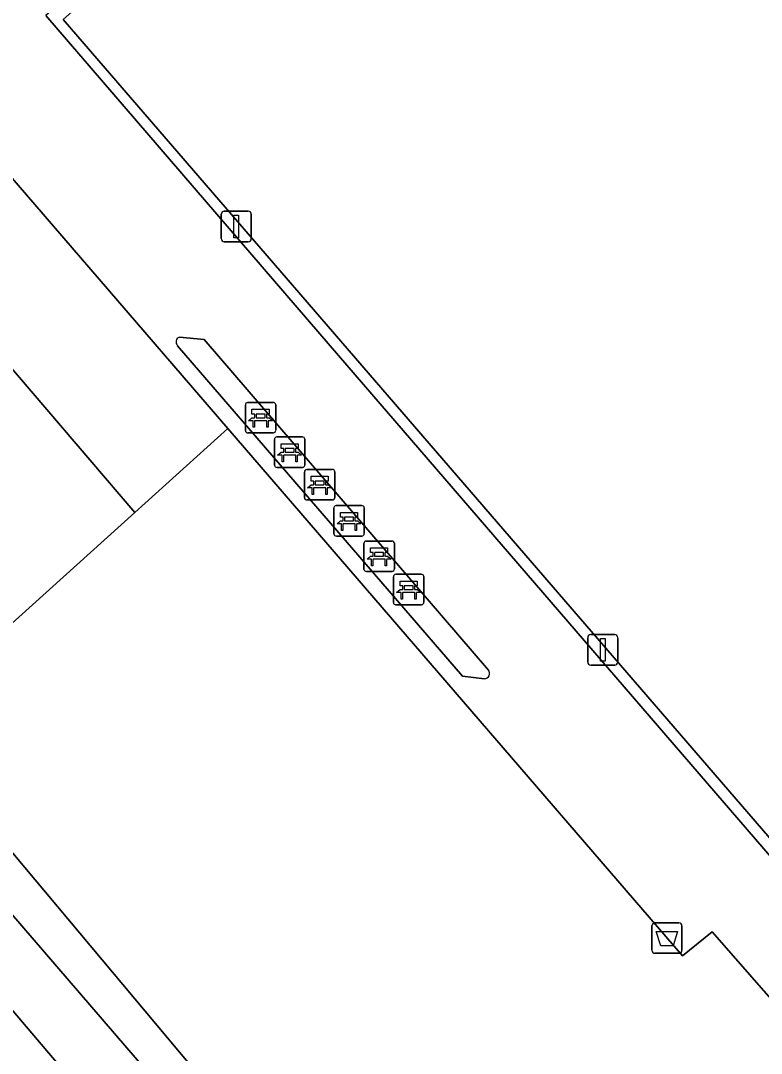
# Model space of a CAD drawing. Extents: x 159279 to 160377, y 384531 to 385888.
# Drawn here: x 159793.99 to 159818.34, y 384692.52 to 384726.45 of the extents above; entities that cross this region are included whole.
import ezdxf

# ---------------------------------------------------------------- set-up
doc = ezdxf.new("R2010")
doc.units = 0
for name, color, linetype in [('IMGEO_Afvalbak', 7, 'Continuous'), ('IMGEO_Bank', 7, 'Continuous'), ('IMGEO_Groenvoorziening', 7, 'Continuous'), ('IMGEO_Hek', 7, 'Continuous'), ('IMGEO_Lichtmast', 7, 'Continuous'), ('IMGEO_Struiken', 7, 'Continuous'), ('IMGEO_Terreindeel_gesloten', 7, 'Continuous'), ('IMGEO_Terreindeel_halfverhard', 7, 'Continuous'), ('IMGEO_Voetpad_halfverhard', 7, 'Continuous')]:
    doc.layers.add(name, color=color, linetype=linetype)

msp = doc.modelspace()

# ---------------------------------------------------------------- linework, layer by layer
at = {"layer": 'IMGEO_Afvalbak'}
for p, q in [((159814.844, 384696.806), (159815.634, 384696.806)), ((159815.634, 384696.806), (159814.844, 384696.806)), ((159814.744, 384695.906), (159814.744, 384696.706)), ((159814.744, 384696.706), (159814.744, 384695.906)), ((159815.734, 384696.706), (159815.734, 384695.906)), ((159815.734, 384695.906), (159815.734, 384696.706)), ((159815.634, 384695.806), (159814.844, 384695.806)), ((159814.844, 384695.806), (159815.634, 384695.806))]:
    msp.add_line(p, q, dxfattribs=at)
msp.add_lwpolyline([(159814.887, 384696.52), (159815.591, 384696.52), (159815.442, 384696.05), (159815.036, 384696.05), (159814.887, 384696.52)], dxfattribs=at)
for centre, start, end in [((159814.844, 384696.706), 90, 180), ((159814.844, 384696.706), 90, 180), ((159815.634, 384696.706), 0, 90), ((159815.634, 384696.706), 360, 90), ((159814.844, 384695.906), 180, 270), ((159814.844, 384695.906), 180, 270), ((159815.634, 384695.906), 270, 0), ((159815.634, 384695.906), 270, 0)]:
    msp.add_arc(centre, 0.1, start, end, dxfattribs=at)
at = {"layer": 'IMGEO_Bank'}
for p, q in [((159801.38, 384712.977), (159801.38, 384713.818)), ((159801.38, 384713.818), (159801.38, 384712.977)), ((159801.455, 384713.902), (159802.296, 384713.902)), ((159802.296, 384713.902), (159801.455, 384713.902)), ((159802.38, 384713.827), (159802.38, 384712.986)), ((159802.38, 384712.986), (159802.38, 384713.827)), ((159801.689, 384713.408), (159801.689, 384713.514)), ((159801.733, 384713.514), (159801.733, 384713.408)), ((159802.021, 384713.52), (159801.739, 384713.52)), ((159801.739, 384713.402), (159802.021, 384713.402)), ((159802.027, 384713.408), (159802.027, 384713.514)), ((159802.071, 384713.514), (159802.071, 384713.408)), ((159802.077, 384713.3), (159801.684, 384713.3)), ((159802.305, 384712.902), (159801.464, 384712.902)), ((159801.464, 384712.902), (159802.305, 384712.902)), ((159802.412, 384712.768), (159803.253, 384712.768)), ((159803.253, 384712.768), (159802.412, 384712.768)), ((159802.337, 384711.843), (159802.337, 384712.684)), ((159802.337, 384712.684), (159802.337, 384711.843)), ((159802.646, 384712.274), (159802.646, 384712.38)), ((159802.69, 384712.38), (159802.69, 384712.274)), ((159802.978, 384712.386), (159802.696, 384712.386)), ((159802.984, 384712.274), (159802.984, 384712.38)), ((159803.028, 384712.38), (159803.028, 384712.274)), ((159803.337, 384712.693), (159803.337, 384711.852)), ((159803.337, 384711.852), (159803.337, 384712.693)), ((159803.034, 384712.166), (159802.641, 384712.166)), ((159802.696, 384712.268), (159802.978, 384712.268)), ((159803.262, 384711.768), (159802.421, 384711.768)), ((159802.421, 384711.768), (159803.262, 384711.768)), ((159803.396, 384711.699), (159804.237, 384711.699)), ((159804.237, 384711.699), (159803.396, 384711.699)), ((159803.321, 384710.774), (159803.321, 384711.615)), ((159803.321, 384711.615), (159803.321, 384710.774)), ((159804.321, 384711.624), (159804.321, 384710.783)), ((159804.321, 384710.783), (159804.321, 384711.624)), ((159804.018, 384711.097), (159803.625, 384711.097)), ((159803.63, 384711.205), (159803.63, 384711.311)), ((159803.674, 384711.311), (159803.674, 384711.205)), ((159803.962, 384711.317), (159803.68, 384711.317)), ((159803.68, 384711.199), (159803.962, 384711.199)), ((159803.968, 384711.205), (159803.968, 384711.311)), ((159804.012, 384711.311), (159804.012, 384711.205)), ((159804.246, 384710.699), (159803.405, 384710.699)), ((159803.405, 384710.699), (159804.246, 384710.699)), ((159804.289, 384709.587), (159804.289, 384710.428)), ((159804.289, 384710.428), (159804.289, 384709.587)), ((159804.364, 384710.512), (159805.205, 384710.512)), ((159805.205, 384710.512), (159804.364, 384710.512)), ((159805.289, 384710.437), (159805.289, 384709.596)), ((159805.289, 384709.596), (159805.289, 384710.437)), ((159804.598, 384710.018), (159804.598, 384710.124)), ((159804.642, 384710.124), (159804.642, 384710.018)), ((159804.93, 384710.13), (159804.648, 384710.13)), ((159804.648, 384710.012), (159804.93, 384710.012)), ((159804.936, 384710.018), (159804.936, 384710.124)), ((159804.98, 384710.124), (159804.98, 384710.018)), ((159804.986, 384709.91), (159804.593, 384709.91)), ((159805.214, 384709.512), (159804.373, 384709.512)), ((159804.373, 384709.512), (159805.214, 384709.512)), ((159805.353, 384709.35), (159806.194, 384709.35)), ((159806.194, 384709.35), (159805.353, 384709.35)), ((159805.278, 384708.425), (159805.278, 384709.266)), ((159805.278, 384709.266), (159805.278, 384708.425)), ((159806.278, 384709.275), (159806.278, 384708.434)), ((159806.278, 384708.434), (159806.278, 384709.275)), ((159805.975, 384708.748), (159805.582, 384708.748)), ((159805.587, 384708.856), (159805.587, 384708.962)), ((159805.631, 384708.962), (159805.631, 384708.856)), ((159805.919, 384708.968), (159805.637, 384708.968)), ((159805.637, 384708.85), (159805.919, 384708.85)), ((159805.925, 384708.856), (159805.925, 384708.962)), ((159805.969, 384708.962), (159805.969, 384708.856)), ((159806.203, 384708.35), (159805.362, 384708.35)), ((159805.362, 384708.35), (159806.203, 384708.35)), ((159806.248, 384707.331), (159806.248, 384708.172)), ((159806.248, 384708.172), (159806.248, 384707.331)), ((159806.323, 384708.256), (159807.164, 384708.256)), ((159807.164, 384708.256), (159806.323, 384708.256)), ((159807.248, 384708.181), (159807.248, 384707.34)), ((159807.248, 384707.34), (159807.248, 384708.181)), ((159806.945, 384707.654), (159806.552, 384707.654)), ((159806.557, 384707.762), (159806.557, 384707.868)), ((159806.601, 384707.868), (159806.601, 384707.762)), ((159806.889, 384707.874), (159806.607, 384707.874)), ((159806.607, 384707.756), (159806.889, 384707.756)), ((159806.895, 384707.762), (159806.895, 384707.868)), ((159806.939, 384707.868), (159806.939, 384707.762)), ((159807.173, 384707.256), (159806.332, 384707.256)), ((159806.332, 384707.256), (159807.173, 384707.256))]:
    msp.add_line(p, q, dxfattribs=at)
for points in [[(159801.627, 384713.3), (159801.485, 384713.3), (159801.597, 384713.402), (159801.683, 384713.402)], [(159801.683, 384713.52), (159801.597, 384713.52), (159801.597, 384713.681), (159802.16, 384713.681), (159802.16, 384713.52), (159802.077, 384713.52)], [(159802.077, 384713.402), (159802.16, 384713.402), (159802.272, 384713.3), (159802.133, 384713.3)], [(159801.677, 384713.293), (159801.677, 384713.086), (159801.634, 384713.086), (159801.634, 384713.293)], [(159802.127, 384713.293), (159802.127, 384713.086), (159802.083, 384713.086), (159802.083, 384713.293)], [(159802.64, 384712.386), (159802.554, 384712.386), (159802.554, 384712.547), (159803.117, 384712.547), (159803.117, 384712.386), (159803.034, 384712.386)], [(159802.584, 384712.166), (159802.442, 384712.166), (159802.554, 384712.268), (159802.64, 384712.268)], [(159802.634, 384712.159), (159802.634, 384711.952), (159802.591, 384711.952), (159802.591, 384712.159)], [(159803.034, 384712.268), (159803.117, 384712.268), (159803.229, 384712.166), (159803.09, 384712.166)], [(159803.084, 384712.159), (159803.084, 384711.952), (159803.04, 384711.952), (159803.04, 384712.159)], [(159803.624, 384711.317), (159803.538, 384711.317), (159803.538, 384711.478), (159804.101, 384711.478), (159804.101, 384711.317), (159804.018, 384711.317)], [(159803.568, 384711.097), (159803.426, 384711.097), (159803.538, 384711.199), (159803.624, 384711.199)], [(159803.618, 384711.09), (159803.618, 384710.883), (159803.575, 384710.883), (159803.575, 384711.09)], [(159804.018, 384711.199), (159804.101, 384711.199), (159804.213, 384711.097), (159804.074, 384711.097)], [(159804.068, 384711.09), (159804.068, 384710.883), (159804.024, 384710.883), (159804.024, 384711.09)], [(159804.536, 384709.91), (159804.394, 384709.91), (159804.506, 384710.012), (159804.592, 384710.012)], [(159804.592, 384710.13), (159804.506, 384710.13), (159804.506, 384710.291), (159805.069, 384710.291), (159805.069, 384710.13), (159804.986, 384710.13)], [(159804.986, 384710.012), (159805.069, 384710.012), (159805.181, 384709.91), (159805.042, 384709.91)], [(159804.586, 384709.903), (159804.586, 384709.696), (159804.543, 384709.696), (159804.543, 384709.903)], [(159805.036, 384709.903), (159805.036, 384709.696), (159804.992, 384709.696), (159804.992, 384709.903)], [(159805.581, 384708.968), (159805.495, 384708.968), (159805.495, 384709.129), (159806.058, 384709.129), (159806.058, 384708.968), (159805.975, 384708.968)], [(159805.525, 384708.748), (159805.383, 384708.748), (159805.495, 384708.85), (159805.581, 384708.85)], [(159805.575, 384708.741), (159805.575, 384708.534), (159805.532, 384708.534), (159805.532, 384708.741)], [(159805.975, 384708.85), (159806.058, 384708.85), (159806.17, 384708.748), (159806.031, 384708.748)], [(159806.025, 384708.741), (159806.025, 384708.534), (159805.981, 384708.534), (159805.981, 384708.741)], [(159806.551, 384707.874), (159806.465, 384707.874), (159806.465, 384708.035), (159807.028, 384708.035), (159807.028, 384707.874), (159806.945, 384707.874)], [(159806.495, 384707.654), (159806.353, 384707.654), (159806.465, 384707.756), (159806.551, 384707.756)], [(159806.545, 384707.647), (159806.545, 384707.44), (159806.502, 384707.44), (159806.502, 384707.647)], [(159806.945, 384707.756), (159807.028, 384707.756), (159807.14, 384707.654), (159807.001, 384707.654)], [(159806.995, 384707.647), (159806.995, 384707.44), (159806.951, 384707.44), (159806.951, 384707.647)]]:
    msp.add_lwpolyline(points, dxfattribs=at)
for centre, radius, start, end in [((159801.458, 384713.824), 0.0779, 92.4484, 184.2845), ((159801.458, 384713.824), 0.0779, 92.4484, 184.2845), ((159802.302, 384713.824), 0.0779, 2.4484, 94.2845), ((159802.302, 384713.824), 0.0779, 2.4484, 94.2845), ((159801.682, 384713.513), 0.00671, 2.8957, 87.1043), ((159801.682, 384713.409), 0.00671, 272.8957, 357.1043), ((159801.739, 384713.513), 0.00671, 92.8957, 177.1043), ((159801.739, 384713.409), 0.00671, 182.8957, 267.1043), ((159802.021, 384713.513), 0.00671, 2.8957, 87.1043), ((159802.021, 384713.409), 0.00671, 272.8957, 357.1043), ((159802.078, 384713.513), 0.00671, 92.8957, 177.1043), ((159802.078, 384713.409), 0.00671, 182.8957, 267.1043), ((159801.627, 384713.293), 0.00671, 2.8957, 87.1043), ((159801.684, 384713.293), 0.00671, 92.8957, 177.1043), ((159802.076, 384713.293), 0.00671, 2.8957, 87.1043), ((159802.133, 384713.293), 0.00671, 92.8957, 177.1043), ((159801.458, 384712.98), 0.0779, 182.4484, 274.2845), ((159801.458, 384712.98), 0.0779, 182.4484, 274.2845), ((159802.302, 384712.98), 0.0779, 272.4484, 4.2845), ((159802.302, 384712.98), 0.0779, 272.4484, 4.2845), ((159802.415, 384712.69), 0.0779, 92.4484, 184.2845), ((159802.415, 384712.69), 0.0779, 92.4484, 184.2845), ((159803.259, 384712.69), 0.0779, 2.4484, 94.2845), ((159803.259, 384712.69), 0.0779, 2.4484, 94.2845), ((159802.639, 384712.379), 0.00671, 2.8957, 87.1043), ((159802.696, 384712.379), 0.00671, 92.8957, 177.1043), ((159802.978, 384712.379), 0.00671, 2.8957, 87.1043), ((159803.035, 384712.379), 0.00671, 92.8957, 177.1043), ((159802.584, 384712.159), 0.00671, 2.8957, 87.1043), ((159802.641, 384712.159), 0.00671, 92.8957, 177.1043), ((159802.639, 384712.275), 0.00671, 272.8957, 357.1043), ((159802.696, 384712.275), 0.00671, 182.8957, 267.1043), ((159802.978, 384712.275), 0.00671, 272.8957, 357.1043), ((159803.035, 384712.275), 0.00671, 182.8957, 267.1043), ((159803.033, 384712.159), 0.00671, 2.8957, 87.1043), ((159803.09, 384712.159), 0.00671, 92.8957, 177.1043), ((159802.415, 384711.846), 0.0779, 182.4484, 274.2845), ((159802.415, 384711.846), 0.0779, 182.4484, 274.2845), ((159803.259, 384711.846), 0.0779, 272.4484, 4.2845), ((159803.259, 384711.846), 0.0779, 272.4484, 4.2845), ((159803.399, 384711.621), 0.0779, 92.4484, 184.2845), ((159803.399, 384711.621), 0.0779, 92.4484, 184.2845), ((159804.243, 384711.621), 0.0779, 2.4484, 94.2845), ((159804.243, 384711.621), 0.0779, 2.4484, 94.2845), ((159803.568, 384711.09), 0.00671, 2.8957, 87.1043), ((159803.625, 384711.09), 0.00671, 92.8957, 177.1043), ((159803.623, 384711.31), 0.00671, 2.8957, 87.1043), ((159803.623, 384711.206), 0.00671, 272.8957, 357.1043), ((159803.68, 384711.31), 0.00671, 92.8957, 177.1043), ((159803.68, 384711.206), 0.00671, 182.8957, 267.1043), ((159803.962, 384711.31), 0.00671, 2.8957, 87.1043), ((159803.962, 384711.206), 0.00671, 272.8957, 357.1043), ((159804.019, 384711.31), 0.00671, 92.8957, 177.1043), ((159804.019, 384711.206), 0.00671, 182.8957, 267.1043), ((159804.017, 384711.09), 0.00671, 2.8957, 87.1043), ((159804.074, 384711.09), 0.00671, 92.8957, 177.1043), ((159803.399, 384710.777), 0.0779, 182.4484, 274.2845), ((159803.399, 384710.777), 0.0779, 182.4484, 274.2845), ((159804.243, 384710.777), 0.0779, 272.4484, 4.2845), ((159804.243, 384710.777), 0.0779, 272.4484, 4.2845), ((159804.367, 384710.434), 0.0779, 92.4484, 184.2845), ((159804.367, 384710.434), 0.0779, 92.4484, 184.2845), ((159805.211, 384710.434), 0.0779, 2.4484, 94.2845), ((159805.211, 384710.434), 0.0779, 2.4484, 94.2845), ((159804.591, 384710.123), 0.00671, 2.8957, 87.1043), ((159804.591, 384710.019), 0.00671, 272.8957, 357.1043), ((159804.648, 384710.123), 0.00671, 92.8957, 177.1043), ((159804.648, 384710.019), 0.00671, 182.8957, 267.1043), ((159804.93, 384710.123), 0.00671, 2.8957, 87.1043), ((159804.93, 384710.019), 0.00671, 272.8957, 357.1043), ((159804.987, 384710.123), 0.00671, 92.8957, 177.1043), ((159804.987, 384710.019), 0.00671, 182.8957, 267.1043), ((159804.536, 384709.903), 0.00671, 2.8957, 87.1043), ((159804.593, 384709.903), 0.00671, 92.8957, 177.1043), ((159804.985, 384709.903), 0.00671, 2.8957, 87.1043), ((159805.042, 384709.903), 0.00671, 92.8957, 177.1043), ((159804.367, 384709.59), 0.0779, 182.4484, 274.2845), ((159804.367, 384709.59), 0.0779, 182.4484, 274.2845), ((159805.211, 384709.59), 0.0779, 272.4484, 4.2845), ((159805.211, 384709.59), 0.0779, 272.4484, 4.2845), ((159805.356, 384709.272), 0.0779, 92.4484, 184.2845), ((159805.356, 384709.272), 0.0779, 92.4484, 184.2845), ((159806.2, 384709.272), 0.0779, 2.4484, 94.2845), ((159806.2, 384709.272), 0.0779, 2.4484, 94.2845), ((159805.525, 384708.741), 0.00671, 2.8957, 87.1043), ((159805.582, 384708.741), 0.00671, 92.8957, 177.1043), ((159805.58, 384708.961), 0.00671, 2.8957, 87.1043), ((159805.58, 384708.857), 0.00671, 272.8957, 357.1043), ((159805.637, 384708.961), 0.00671, 92.8957, 177.1043), ((159805.637, 384708.857), 0.00671, 182.8957, 267.1043), ((159805.919, 384708.961), 0.00671, 2.8957, 87.1043), ((159805.919, 384708.857), 0.00671, 272.8957, 357.1043), ((159805.976, 384708.961), 0.00671, 92.8957, 177.1043), ((159805.976, 384708.857), 0.00671, 182.8957, 267.1043), ((159805.974, 384708.741), 0.00671, 2.8957, 87.1043), ((159806.031, 384708.741), 0.00671, 92.8957, 177.1043), ((159805.356, 384708.428), 0.0779, 182.4484, 274.2845), ((159805.356, 384708.428), 0.0779, 182.4484, 274.2845), ((159806.2, 384708.428), 0.0779, 272.4484, 4.2845), ((159806.2, 384708.428), 0.0779, 272.4484, 4.2845), ((159806.326, 384708.178), 0.0779, 92.4484, 184.2845), ((159806.326, 384708.178), 0.0779, 92.4484, 184.2845), ((159807.17, 384708.178), 0.0779, 2.4484, 94.2845), ((159807.17, 384708.178), 0.0779, 2.4484, 94.2845), ((159806.495, 384707.647), 0.00671, 2.8957, 87.1043), ((159806.552, 384707.647), 0.00671, 92.8957, 177.1043), ((159806.55, 384707.867), 0.00671, 2.8957, 87.1043), ((159806.55, 384707.763), 0.00671, 272.8957, 357.1043), ((159806.607, 384707.867), 0.00671, 92.8957, 177.1043), ((159806.607, 384707.763), 0.00671, 182.8957, 267.1043), ((159806.889, 384707.867), 0.00671, 2.8957, 87.1043), ((159806.889, 384707.763), 0.00671, 272.8957, 357.1043), ((159806.946, 384707.867), 0.00671, 92.8957, 177.1043), ((159806.946, 384707.763), 0.00671, 182.8957, 267.1043), ((159806.944, 384707.647), 0.00671, 2.8957, 87.1043), ((159807.001, 384707.647), 0.00671, 92.8957, 177.1043), ((159806.326, 384707.334), 0.0779, 182.4484, 274.2845), ((159806.326, 384707.334), 0.0779, 182.4484, 274.2845), ((159807.17, 384707.334), 0.0779, 272.4484, 4.2845), ((159807.17, 384707.334), 0.0779, 272.4484, 4.2845)]:
    msp.add_arc(centre, radius, start, end, dxfattribs=at)
at = {"layer": 'IMGEO_Groenvoorziening'}
msp.add_lwpolyline([(159651.985, 384871.228), (159650.881, 384867.362), (159676.822, 384837.199), (159718.831, 384788.354), (159717.262, 384787.043), (159717.032, 384786.85), (159725.139, 384777.458), (159747.067, 384752.056), (159779.804, 384714.132), (159784.245, 384718.177), (159788.091, 384721.569), (159797.746, 384710.289), (159800.8, 384713.041), (159791.441, 384723.888), (159792.403, 384724.552), (159782.64, 384735.929), (159746.032, 384778.589), (159730.918, 384796.342), (159720.348, 384809.127)], dxfattribs=at)
for points in [[(159827.058, 384727.504), (159824.445, 384730.535), (159813.672, 384743.033), (159806.426, 384736.686), (159806.023, 384737.131), (159805.787, 384737.392), (159801.507, 384733.655), (159801.729, 384733.387), (159802.113, 384732.926), (159794.821, 384726.618), (159804.173, 384715.766), (159818.969, 384698.597), (159826.199, 384704.913), (159826.593, 384704.461), (159826.824, 384704.197), (159831.203, 384707.977), (159830.969, 384708.239), (159830.569, 384708.687), (159836.221, 384713.605), (159836.415, 384713.774), (159837.831, 384715.006)], [(159795.39, 384726.487), (159802.611, 384732.865), (159801.953, 384733.65), (159805.756, 384736.928), (159806.403, 384736.214), (159813.645, 384742.611), (159837.263, 384714.942), (159830.107, 384708.657), (159830.697, 384707.98), (159826.841, 384704.725), (159826.22, 384705.444), (159819.037, 384699.108)], [(159783.808, 384710.477), (159785.563, 384709.212), (159790.11, 384703.408), (159797.746, 384710.289), (159788.091, 384721.569), (159784.245, 384718.177), (159779.804, 384714.132)], [(159800.8, 384713.041), (159797.746, 384710.289), (159790.11, 384703.408), (159810.797, 384678.74), (159812.016, 384679.745), (159842.792, 384643.041), (159853.801, 384659.395), (159862.37, 384672.124), (159857.22, 384674.413), (159835.436, 384698.96), (159825.142, 384686.909), (159816.731, 384696.515), (159815.747, 384695.717)]]:
    msp.add_lwpolyline(points, close=True, dxfattribs=at)
at = {"layer": 'IMGEO_Hek'}
msp.add_lwpolyline([(159790.11, 384703.408), (159810.797, 384678.74)], dxfattribs=at)
at = {"layer": 'IMGEO_Lichtmast'}
for p, q in [((159800.685, 384720.184), (159801.475, 384720.184)), ((159801.475, 384720.184), (159800.685, 384720.184)), ((159800.585, 384719.284), (159800.585, 384720.084)), ((159800.585, 384720.084), (159800.585, 384719.284)), ((159801.575, 384720.084), (159801.575, 384719.284)), ((159801.575, 384719.284), (159801.575, 384720.084)), ((159801.475, 384719.184), (159800.685, 384719.184)), ((159800.685, 384719.184), (159801.475, 384719.184)), ((159812.735, 384706.274), (159813.525, 384706.274)), ((159813.525, 384706.274), (159812.735, 384706.274)), ((159812.635, 384705.374), (159812.635, 384706.174)), ((159812.635, 384706.174), (159812.635, 384705.374)), ((159813.625, 384706.174), (159813.625, 384705.374)), ((159813.625, 384705.374), (159813.625, 384706.174)), ((159813.525, 384705.274), (159812.735, 384705.274)), ((159812.735, 384705.274), (159813.525, 384705.274))]:
    msp.add_line(p, q, dxfattribs=at)
for points in [[(159801.005, 384720.059), (159801.155, 384720.059), (159801.155, 384719.309), (159801.005, 384719.309), (159801.005, 384720.059)], [(159813.055, 384706.149), (159813.205, 384706.149), (159813.205, 384705.399), (159813.055, 384705.399), (159813.055, 384706.149)]]:
    msp.add_lwpolyline(points, dxfattribs=at)
for centre, start, end in [((159800.685, 384720.084), 90, 180), ((159800.685, 384720.084), 90, 180), ((159801.475, 384720.084), 0, 90), ((159801.475, 384720.084), 360, 90), ((159800.685, 384719.284), 180, 270), ((159800.685, 384719.284), 180, 270), ((159801.475, 384719.284), 270, 0), ((159801.475, 384719.284), 270, 0), ((159812.735, 384706.174), 90, 180), ((159812.735, 384706.174), 90, 180), ((159813.525, 384706.174), 0, 90), ((159813.525, 384706.174), 360, 90), ((159812.735, 384705.374), 180, 270), ((159812.735, 384705.374), 180, 270), ((159813.525, 384705.374), 270, 0), ((159813.525, 384705.374), 270, 0)]:
    msp.add_arc(centre, 0.1, start, end, dxfattribs=at)
at = {"layer": 'IMGEO_Struiken'}
for points in [[(159725.139, 384777.458), (159717.032, 384786.85), (159717.262, 384787.043), (159717.212, 384787.104), (159716.713, 384786.685), (159754.404, 384742.922), (159773.848, 384720.135), (159830.925, 384653.863), (159839.404, 384643.104), (159844.822, 384635.807), (159845.219, 384634.051), (159846.191, 384634.852), (159846.179, 384634.925), (159846.96, 384635.618), (159842.545, 384640.883), (159841.876, 384641.68), (159810.797, 384678.74), (159790.11, 384703.408), (159785.563, 384709.212), (159783.808, 384710.477), (159779.804, 384714.132), (159747.067, 384752.056)], [(159845.219, 384634.051), (159844.822, 384635.807), (159839.404, 384643.104), (159830.925, 384653.863), (159773.848, 384720.135), (159754.404, 384742.922), (159716.713, 384786.685), (159715.138, 384785.362), (159729.195, 384768.964), (159780.348, 384709.661), (159807.067, 384678.219), (159835.608, 384645.48)], [(159845.219, 384634.051), (159835.608, 384645.48), (159807.067, 384678.219), (159780.348, 384709.661), (159729.195, 384768.964), (159715.138, 384785.362), (159713.548, 384784.025), (159724.281, 384771.502), (159738.145, 384754.947), (159776.082, 384710.891), (159804.245, 384677.972), (159817.151, 384663.063), (159829.711, 384648.296), (159843.416, 384632.469)]]:
    msp.add_lwpolyline(points, close=True, dxfattribs=at)
at = {"layer": 'IMGEO_Terreindeel_gesloten'}
msp.add_lwpolyline([(159795.39, 384726.487), (159819.037, 384699.108), (159826.22, 384705.444), (159826.841, 384704.725), (159830.697, 384707.98), (159830.107, 384708.657), (159837.263, 384714.942), (159813.645, 384742.611), (159806.403, 384736.214), (159805.756, 384736.928), (159801.953, 384733.65), (159802.611, 384732.865)], close=True, dxfattribs=at)
at = {"layer": 'IMGEO_Terreindeel_halfverhard'}
for points in [[(159799.151, 384715.767), (159808.522, 384704.912), (159809.24, 384704.824)], [(159809.372, 384705.11), (159800.026, 384715.972), (159799.21, 384716.05)]]:
    msp.add_lwpolyline(points, dxfattribs=at)
for centre, start, end in [((159799.275, 384715.889), 112.0878, 224.3594), ((159809.239, 384704.998), 270.2825, 40.1672)]:
    msp.add_arc(centre, 0.174, start, end, dxfattribs=at)
at = {"layer": 'IMGEO_Voetpad_halfverhard'}
for points in [[(159720.348, 384809.127), (159730.918, 384796.342), (159746.032, 384778.589), (159782.64, 384735.929), (159792.403, 384724.552), (159791.441, 384723.888), (159800.8, 384713.041), (159815.747, 384695.717), (159816.731, 384696.515), (159825.142, 384686.909), (159835.436, 384698.96), (159857.22, 384674.413), (159862.37, 384672.124), (159863.298, 384671.711), (159867.03, 384670.053), (159869.522, 384673.668)], [(159862.142, 384675.417), (159862.06, 384675.496), (159861.434, 384676.096), (159842.315, 384697.861), (159841.741, 384698.514), (159838.571, 384702.123), (159852.296, 384718.633), (159849.834, 384720.526), (159826.424, 384693.169), (159820.737, 384699.345), (159819.398, 384698.175), (159818.969, 384698.597), (159804.173, 384715.766), (159794.821, 384726.618)], [(159809.24, 384704.824), (159808.522, 384704.912), (159799.151, 384715.767)], [(159799.21, 384716.05), (159800.026, 384715.972), (159809.372, 384705.11)]]:
    msp.add_lwpolyline(points, dxfattribs=at)
for centre, start, end in [((159799.275, 384715.889), 112.0878, 224.3594), ((159809.239, 384704.998), 270.2825, 40.1672)]:
    msp.add_arc(centre, 0.174, start, end, dxfattribs=at)

doc.saveas('drawing.dxf')
